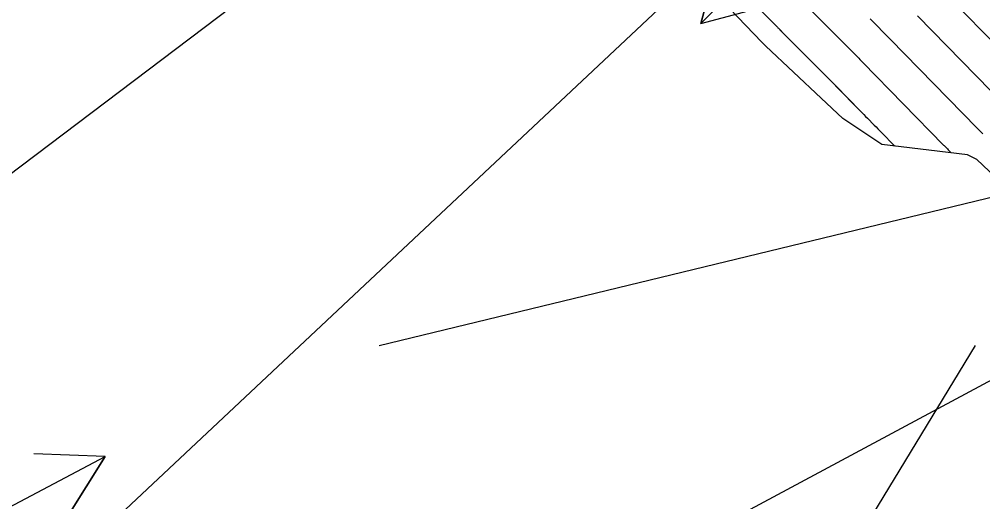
# Model space of a CAD drawing. Extents: x 954385 to 988206, y 1868364 to 1924553.
# Drawn here: x 955776.9 to 955857.8, y 1922805.9 to 1922846.3 of the extents above; entities that cross this region are included whole.
import ezdxf

# ---------------------------------------------------------------- set-up
doc = ezdxf.new("R2010")
doc.units = 0
for name, color, linetype in [('1', 7, 'Continuous'), ('Ex_Major Contours', 7, 'Continuous'), ('Ex_Minor Contours', 7, 'Continuous'), ('Perimeter', 7, 'Continuous'), ('Slopes', 7, 'Continuous')]:
    doc.layers.add(name, color=color, linetype=linetype)

msp = doc.modelspace()

# ---------------------------------------------------------------- linework, layer by layer
at = {"layer": '1'}
for points in [[(955836.702, 1922849.461), (955840.461, 1922845.677), (955840.5, 1922845.637), (955840.54, 1922845.597), (955840.58, 1922845.557), (955840.62, 1922845.517), (955840.865, 1922845.272), (955840.885, 1922845.252), (955845.056, 1922841.061), (955845.145, 1922840.971), (955845.293, 1922840.823), (955845.322, 1922840.793), (955845.352, 1922840.763), (955845.381, 1922840.733), (955845.411, 1922840.703), (955847.497, 1922838.57), (955847.641, 1922838.423), (955847.786, 1922838.275), (955847.931, 1922838.128), (955848.076, 1922837.981), (955848.657, 1922837.393), (955848.802, 1922837.246), (955848.947, 1922837.098), (955849.092, 1922836.951), (955849.237, 1922836.804), (955850.39, 1922835.633)], [(955861.91, 1922830.125), (955857.267, 1922834.506), (955856.461, 1922834.916), (955849.285, 1922835.763), (955846.018, 1922837.949), (955844.19, 1922839.666), (955839.569, 1922844.004), (955839.219, 1922844.334), (955835.189, 1922848.571)], [(955859.579, 1922843.377), (955854.576, 1922848.491)], [(955843.062, 1922847.316), (955846.682, 1922843.679), (955846.767, 1922843.593), (955846.853, 1922843.508), (955846.938, 1922843.422), (955847.023, 1922843.336), (955847.363, 1922842.994), (955847.448, 1922842.908), (955847.533, 1922842.822), (955847.618, 1922842.736), (955847.702, 1922842.65), (955854.474, 1922835.726), (955854.506, 1922835.694), (955854.538, 1922835.661), (955854.57, 1922835.628), (955854.603, 1922835.596), (955854.731, 1922835.465), (955854.796, 1922835.4), (955854.86, 1922835.335), (955855.115, 1922835.075)], [(955848.308, 1922846.297), (955848.449, 1922846.155), (955848.59, 1922846.014), (955848.73, 1922845.873), (955848.871, 1922845.731), (955849.433, 1922845.165), (955849.574, 1922845.024), (955849.714, 1922844.882), (955849.854, 1922844.739), (955849.993, 1922844.597), (955857.282, 1922837.145), (955857.32, 1922837.106), (955857.358, 1922837.068), (955857.434, 1922836.991), (955857.471, 1922836.953), (955857.509, 1922836.914), (955857.646, 1922836.775), (955857.674, 1922836.746), (955857.703, 1922836.716), (955857.732, 1922836.686), (955857.761, 1922836.656)], [(955852.285, 1922846.544), (955858.431, 1922840.261)]]:
    msp.add_lwpolyline(points, dxfattribs=at)
at = {"layer": 'Ex_Major Contours'}
msp.add_lwpolyline([(955843.064, 1922847.317), (955846.681, 1922843.677), (955846.852, 1922843.506), (955847.022, 1922843.335), (955847.362, 1922842.993), (955847.447, 1922842.907), (955847.532, 1922842.821), (955847.616, 1922842.735), (955847.701, 1922842.649), (955854.472, 1922835.727), (955854.504, 1922835.694), (955854.536, 1922835.661), (955854.569, 1922835.628), (955854.601, 1922835.596), (955854.73, 1922835.465), (955854.762, 1922835.433), (955854.795, 1922835.4), (955854.827, 1922835.367), (955854.859, 1922835.335), (955855.115, 1922835.075)], dxfattribs=at)
at = {"layer": 'Ex_Minor Contours'}
for points in [[(955836.701, 1922849.462), (955840.46, 1922845.677), (955840.5, 1922845.637), (955840.54, 1922845.597), (955840.58, 1922845.557), (955840.62, 1922845.517), (955840.858, 1922845.281), (955840.886, 1922845.253), (955845.055, 1922841.059), (955845.173, 1922840.94), (955845.291, 1922840.821), (955845.321, 1922840.791), (955845.35, 1922840.762), (955845.38, 1922840.732), (955845.409, 1922840.702), (955847.493, 1922838.571), (955847.638, 1922838.423), (955847.783, 1922838.276), (955847.929, 1922838.128), (955848.074, 1922837.981), (955848.656, 1922837.392), (955848.802, 1922837.245), (955848.947, 1922837.098), (955849.093, 1922836.951), (955849.238, 1922836.803), (955850.39, 1922835.633)], [(955859.578, 1922843.376), (955854.576, 1922848.49)], [(955857.761, 1922836.656), (955857.732, 1922836.685), (955857.703, 1922836.715), (955857.674, 1922836.745), (955857.645, 1922836.774), (955857.509, 1922836.913), (955857.471, 1922836.952), (955857.433, 1922836.99), (955857.357, 1922837.067), (955857.32, 1922837.105), (955857.282, 1922837.144), (955849.992, 1922844.596), (955849.853, 1922844.738), (955849.713, 1922844.881), (955849.573, 1922845.022), (955849.432, 1922845.164), (955848.87, 1922845.73), (955848.729, 1922845.871), (955848.589, 1922846.013), (955848.448, 1922846.154), (955848.308, 1922846.296)], [(955858.43, 1922840.26), (955852.284, 1922846.543)]]:
    msp.add_lwpolyline(points, dxfattribs=at)
at = {"layer": 'Perimeter'}
msp.add_lwpolyline([(955861.91, 1922830.125), (955857.267, 1922834.506), (955856.461, 1922834.916), (955849.285, 1922835.763), (955846.018, 1922837.949), (955844.19, 1922839.666), (955839.569, 1922844.004), (955839.219, 1922844.334), (955835.189, 1922848.571)], dxfattribs=at)
at = {"layer": 'Slopes'}
for points in [[(955907.131, 1922918.928), (955752.999, 1922774.431), (955754.738, 1922780.174), (955752.999, 1922774.431), (955758.842, 1922775.796)], [(955957.131, 1922868.928), (955740.811, 1922753.019), (955743.975, 1922758.118), (955740.811, 1922753.019), (955746.808, 1922752.829)], [(955857.131, 1922868.928), (955834.112, 1922845.906), (955835.665, 1922851.701), (955834.112, 1922845.906), (955839.908, 1922847.459)], [(955757.131, 1922818.928), (955812.39, 1922860.656), (955810.051, 1922855.131), (955812.39, 1922860.656), (955806.436, 1922859.919)], [(955807.131, 1922818.928), (955924.36, 1922847.314), (955920.016, 1922843.175), (955924.36, 1922847.314), (955918.604, 1922849.007)], [(955857.131, 1922818.928), (955777.033, 1922687.262), (955777.171, 1922693.26), (955777.033, 1922687.262), (955782.297, 1922690.142)], [(955707.131, 1922768.928), (955784.152, 1922809.635), (955780.96, 1922804.555), (955784.152, 1922809.635), (955778.156, 1922809.86)]]:
    msp.add_lwpolyline(points, dxfattribs=at)

doc.saveas('drawing.dxf')
